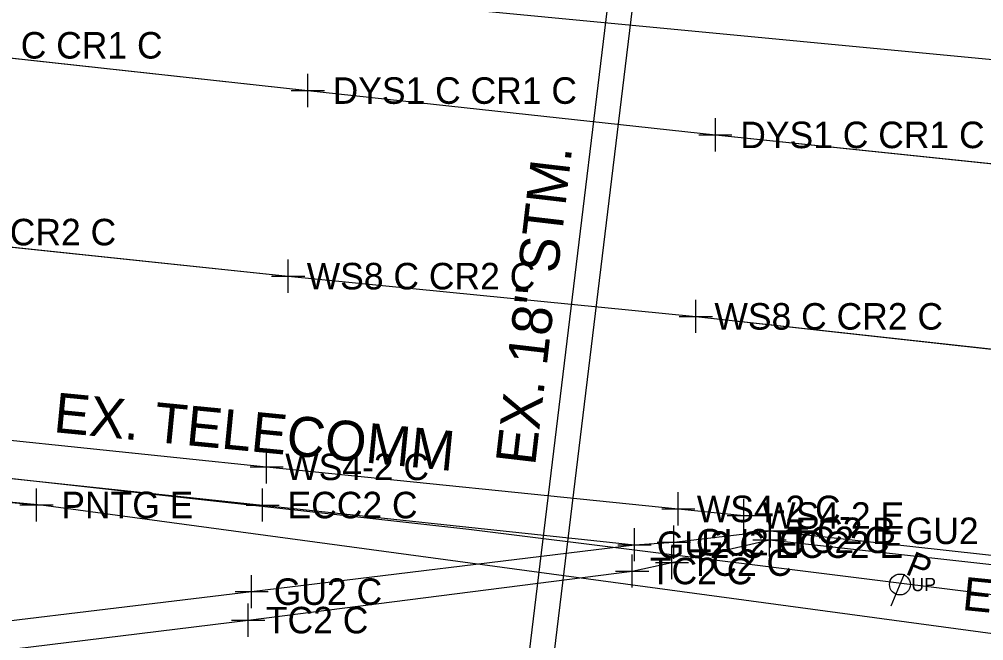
# Model space of a CAD drawing. Extents: x 1363693 to 1365209, y 422201 to 424153.
# Drawn here: x 1364078.3 to 1364136.5, y 423098.4 to 423135.8 of the extents above; entities that cross this region are included whole.
import ezdxf

# ---------------------------------------------------------------- set-up
doc = ezdxf.new("R2010")
doc.units = 0
for name, color, linetype in [('BASELINE-CL-RW', 7, 'Continuous'), ('DR_X_Storm_Sewer', 7, 'Continuous'), ('DR_X_Text', 7, 'Continuous'), ('O-ALGN-BASELINE-WERK-CL-RW', 7, 'Continuous'), ('OWNERS', 7, 'Continuous'), ('PM_X_Channelizing_Line', 7, 'Continuous'), ('PM_X_CL_Double_Solid', 7, 'Continuous'), ('PM_X_Edge_Line', 7, 'Continuous'), ('RD_X_Text', 7, 'Continuous'), ('SV_X_Original_Ground', 7, 'Continuous'), ('SV_X_Random_Point', 7, 'Continuous'), ('SV_X_Shot_Marker', 7, 'Continuous'), ('UT_X_Gas', 7, 'Continuous'), ('UT_X_Misc_Cells', 7, 'Continuous'), ('UT_X_Telecom_FO', 7, 'Continuous'), ('UT_X_Telecom_Text', 7, 'Continuous'), ('UT_X_Unknown_Cells', 7, 'Continuous'), ('UT_X_Water', 7, 'Continuous')]:
    doc.layers.add(name, color=color, linetype=linetype)

msp = doc.modelspace()

# ---------------------------------------------------------------- linework, layer by layer
at = {"layer": 'BASELINE-CL-RW'}
msp.add_lwpolyline([(1364038.047, 423099.579), (1364041.836, 423099.146), (1364066.67, 423096.675), (1364068.189, 423096.673), (1364092.147, 423099.618), (1364115.311, 423102.579), (1364117.714, 423103.085), (1364123.598, 423104.457), (1364142.807, 423102.331)], dxfattribs=at)
at = {"layer": 'DR_X_Storm_Sewer'}
for p, q in [((1364115.513, 423150.665), (1364102.268, 423041.317)), ((1364116.999, 423150.458), (1364103.754, 423041.11))]:
    msp.add_line(p, q, dxfattribs=at)
at = {"layer": 'O-ALGN-BASELINE-WERK-CL-RW'}
for points in [[(1363946.375, 423147.199), (1363971.317, 423144.667), (1363995.58, 423142.128), (1364021.135, 423139.461), (1364045.823, 423136.819), (1364070.743, 423134.279), (1364095.743, 423131.549), (1364120.337, 423128.876), (1364145.279, 423126.289), (1364170.549, 423123.503), (1364184.679, 423122.2), (1364194.698, 423121.631), (1364223.029, 423118.455), (1364241.587, 423116.486), (1364258.097, 423114.418), (1364276.821, 423112.152), (1364285.05, 423111.214), (1364289.541, 423110.849), (1364295.586, 423110.248), (1364319.585, 423107.658), (1364345.02, 423104.847), (1364369.674, 423102.16)], [(1363945.13, 423135.819), (1363969.932, 423133.318), (1363994.815, 423130.662), (1364019.895, 423128.137), (1364044.452, 423125.58), (1364069.276, 423123.015), (1364094.56, 423120.359), (1364119.159, 423117.933), (1364144.273, 423115.157), (1364169.12, 423112.53), (1364192.84, 423110.067), (1364221.831, 423106.718), (1364240.003, 423104.877), (1364257.486, 423102.742), (1364275.788, 423101.018), (1364283.924, 423100.028), (1364293.674, 423098.73), (1364296.797, 423098.651), (1364318.208, 423096.395), (1364343.743, 423093.638), (1364368.133, 423090.887)]]:
    msp.add_lwpolyline(points, dxfattribs=at)
at = {"layer": 'OWNERS'}
for points in [[(1363992.314, 423116.124), (1363993.438, 423117.218), (1364018.559, 423114.519), (1364043.315, 423111.825), (1364068.205, 423109.175), (1364093.021, 423106.556), (1364115.457, 423104.165)], [(1364038.047, 423099.579), (1364039.122, 423100.823), (1364042.065, 423100.916), (1364066.805, 423098.487), (1364068.345, 423098.45), (1364092.357, 423101.333), (1364115.457, 423104.165), (1364117.827, 423104.314), (1364123.662, 423105.003)], [(1364123.662, 423105.003), (1364142.847, 423102.893)]]:
    msp.add_lwpolyline(points, dxfattribs=at)
at = {"layer": 'PM_X_Channelizing_Line'}
for p, q in [((1364070.743, 423134.279), (1364095.743, 423131.549)), ((1364095.743, 423131.549), (1364120.337, 423128.876)), ((1364120.337, 423128.876), (1364145.279, 423126.289)), ((1364069.276, 423123.015), (1364094.56, 423120.359)), ((1364069.276, 423123.015), (1364094.56, 423120.359)), ((1364094.56, 423120.359), (1364119.159, 423117.933)), ((1364094.56, 423120.359), (1364119.159, 423117.933)), ((1364119.159, 423117.933), (1364144.273, 423115.157)), ((1364119.159, 423117.933), (1364144.273, 423115.157)), ((1364068.587, 423111.419), (1364093.262, 423108.862)), ((1364093.262, 423108.862), (1364118.096, 423106.323)), ((1364118.096, 423106.323), (1364122.045, 423105.925))]:
    msp.add_line(p, q, dxfattribs=at)
at = {"layer": 'PM_X_CL_Double_Solid'}
for p, q in [((1364070.743, 423134.279), (1364095.743, 423131.549)), ((1364095.743, 423131.549), (1364120.337, 423128.876)), ((1364120.337, 423128.876), (1364145.279, 423126.289))]:
    msp.add_line(p, q, dxfattribs=at)
at = {"layer": 'PM_X_Edge_Line'}
for p, q in [((1364068.587, 423111.419), (1364093.262, 423108.862)), ((1364093.262, 423108.862), (1364118.096, 423106.323)), ((1364118.096, 423106.323), (1364122.045, 423105.925))]:
    msp.add_line(p, q, dxfattribs=at)
at = {"layer": 'SV_X_Original_Ground'}
for p, q in [((1364095.743, 423130.549), (1364095.743, 423132.549)), ((1364094.743, 423131.549), (1364096.743, 423131.549)), ((1364120.337, 423127.876), (1364120.337, 423129.876)), ((1364119.337, 423128.876), (1364121.337, 423128.876)), ((1364094.56, 423119.359), (1364094.56, 423121.359)), ((1364093.56, 423120.359), (1364095.56, 423120.359)), ((1364119.159, 423116.933), (1364119.159, 423118.933)), ((1364118.159, 423117.933), (1364120.159, 423117.933)), ((1364093.262, 423107.862), (1364093.262, 423109.862)), ((1364092.262, 423108.862), (1364094.262, 423108.862)), ((1364118.096, 423105.323), (1364118.096, 423107.323)), ((1364122.045, 423104.925), (1364122.045, 423106.925)), ((1364117.096, 423106.323), (1364119.096, 423106.323)), ((1364121.045, 423105.925), (1364123.045, 423105.925))]:
    msp.add_line(p, q, dxfattribs=at)
at = {"layer": 'SV_X_Random_Point'}
for p, q in [((1364079.375, 423105.561), (1364079.375, 423107.561)), ((1364078.375, 423106.561), (1364080.375, 423106.561))]:
    msp.add_line(p, q, dxfattribs=at)
at = {"layer": 'SV_X_Shot_Marker'}
for p, q in [((1364093.021, 423105.556), (1364093.021, 423107.556)), ((1364092.021, 423106.556), (1364094.021, 423106.556)), ((1364123.662, 423104.003), (1364123.662, 423106.003)), ((1364115.457, 423103.165), (1364115.457, 423105.165)), ((1364117.827, 423103.314), (1364117.827, 423105.314)), ((1364122.662, 423105.003), (1364124.662, 423105.003)), ((1364123.598, 423103.457), (1364123.598, 423105.457)), ((1364122.598, 423104.457), (1364124.598, 423104.457)), ((1364114.457, 423104.165), (1364116.457, 423104.165)), ((1364116.827, 423104.314), (1364118.827, 423104.314)), ((1364117.714, 423102.085), (1364117.714, 423104.085)), ((1364115.311, 423101.579), (1364115.311, 423103.579)), ((1364116.714, 423103.085), (1364118.714, 423103.085)), ((1364092.357, 423100.333), (1364092.357, 423102.333)), ((1364114.311, 423102.579), (1364116.311, 423102.579)), ((1364091.357, 423101.333), (1364093.357, 423101.333)), ((1364092.147, 423098.618), (1364092.147, 423100.618)), ((1364091.147, 423099.618), (1364093.147, 423099.618))]:
    msp.add_line(p, q, dxfattribs=at)
at = {"layer": 'UT_X_Gas'}
msp.add_line((1364049.581, 423109.352), (1364079.375, 423106.561), dxfattribs=at)
msp.add_lwpolyline([(1363697.823, 423150.328), (1364024.78, 423111.733), (1364079.651, 423106.56), (1364321.815, 423073.856), (1364574.009, 423047.674), (1364582.932, 423046.282), (1364615.757, 423042.884), (1364684.796, 423035.164)], dxfattribs=at)
at = {"layer": 'UT_X_Telecom_FO'}
for p, q in [((1363946.389, 423122.683), (1364105.47, 423105.108)), ((1364105.47, 423105.108), (1364155.69, 423098.827))]:
    msp.add_line(p, q, dxfattribs=at)
at = {"layer": 'UT_X_Unknown_Cells'}
msp.add_line((1364130.936, 423100.47), (1364131.739, 423102.415), dxfattribs=at)
msp.add_circle((1364131.47, 423101.764), 0.63, dxfattribs=at)
at = {"layer": 'UT_X_Water'}
msp.add_lwpolyline([(1363797.978, 423165.496), (1364047.142, 423141.995), (1364047.135, 423142.005), (1364251.213, 423122.543), (1364692.365, 423076.33)], dxfattribs=at)

# ---------------------------------------------------------------- texts
at = {"layer": 'DR_X_Text'}
msp.add_text('EX. 18" STM.', height=2.4, rotation=83.3394, dxfattribs=at).set_placement((1364109.458, 423108.889))
at = {"layer": 'RD_X_Text'}
msp.add_text('EX.WALK', height=2, rotation=354.30306, dxfattribs=at).set_placement((1364135.185, 423100.238))
at = {"layer": 'SV_X_Original_Ground'}
for s, p in [('DYS1 C CR1 C', (1364072.243, 423133.479)), ('DYS1 C CR1 C', (1364097.243, 423130.749)), ('DYS1 C CR1 C', (1364121.837, 423128.076)), ('WS8 C CR2 C', (1364070.395, 423122.215)), ('WS8 C CR2 C', (1364095.679, 423119.559)), ('WS8 C CR2 C', (1364120.278, 423117.133)), ('WS4-2 C', (1364094.381, 423108.062)), ('WS4-2 C', (1364119.215, 423105.523)), ('WS4-2 E', (1364123.164, 423105.125))]:
    msp.add_text(s, height=1.6, dxfattribs=at).set_placement(p)
at = {"layer": 'SV_X_Random_Point'}
msp.add_text('PNTG E', height=1.6, dxfattribs=at).set_placement((1364080.875, 423105.761))
at = {"layer": 'SV_X_Shot_Marker'}
for s, p in [('ECC2 C', (1364094.521, 423105.756)), ('FC2 B GU2 E', (1364125.162, 423104.203)), ('GU2 C ECC2 E', (1364116.794, 423103.365)), ('GU2 C', (1364119.164, 423103.514)), ('TC2 C', (1364124.669, 423103.657)), ('TC2 C', (1364118.785, 423102.285)), ('TC2 C', (1364116.382, 423101.779)), ('GU2 C', (1364093.694, 423100.533)), ('TC2 C', (1364093.218, 423098.818))]:
    msp.add_text(s, height=1.6, dxfattribs=at).set_placement(p)
at = {"layer": 'UT_X_Misc_Cells'}
msp.add_text('UP', height=0.8, dxfattribs=at).set_placement((1364132.159, 423101.364))
at = {"layer": 'UT_X_Telecom_Text'}
msp.add_text('EX. TELECOMM', height=2.4, rotation=354.4298, dxfattribs=at).set_placement((1364080.355, 423110.959))
at = {"layer": 'UT_X_Unknown_Cells'}
msp.add_text('P', height=1.503, rotation=337.58271, dxfattribs=at).set_placement((1364131.739, 423102.415))

doc.saveas('drawing.dxf')
